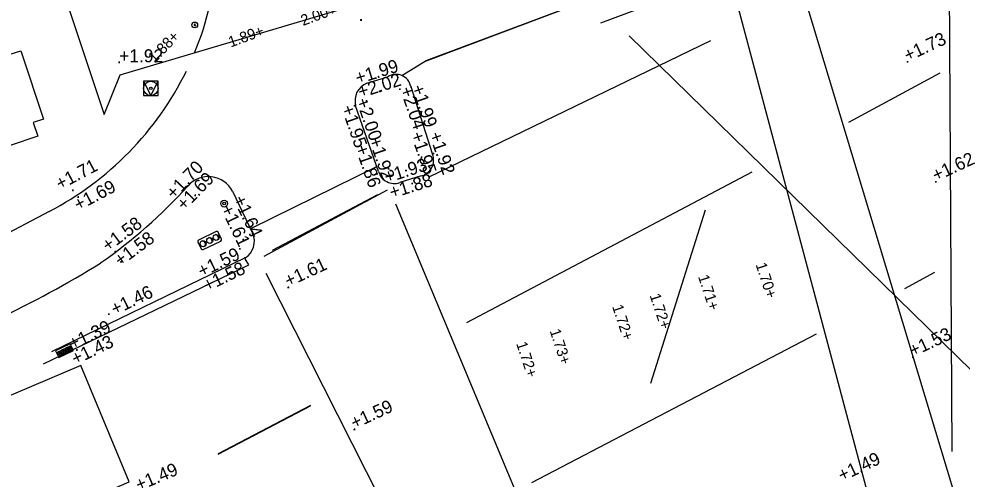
# Model space of a CAD drawing. Extents: x 122462 to 123306, y 485548 to 486417.
# Drawn here: x 122832.96 to 122859.11, y 486058.06 to 486070.8 of the extents above; entities that cross this region are included whole.
import ezdxf

# ---------------------------------------------------------------- set-up
doc = ezdxf.new("R2010")
doc.units = 0
for name, color, linetype in [('B-WE-AL-WERKGRENS-G', 7, 'Continuous'), ('B-WE-IE-MEUBILAIR_WEGMEUBILAIR_PAAL-S', 7, 'Continuous'), ('B-WE-IE-MEUBILAIR_WEGMEUBILAIR_VERKEERSLICHT-S', 7, 'Continuous'), ('B-WE-OG-HOOGTEPUNT-S', 7, 'Continuous'), ('B-WE-RI-HWA_KOLK-S', 7, 'Continuous'), ('B-WE-VH-KANTOPSLUITING_TROTTOIRBAND_130 150-G', 7, 'Continuous'), ('B-WE-VH-KANTOPSLUITING_TROTTOIRBAND_280 300-G', 7, 'Continuous'), ('B-WE-VH-MATERIAALGRENS-G', 7, 'Continuous'), ('B-WE-VH-MATERIAALGRENS_ASFALT-G', 7, 'Continuous'), ('B-WE-VW-MARKERING-G', 7, 'Continuous'), ('B-WE-VW-MARKERING_DWARS_DRIEHOEK_3030-G', 7, 'Continuous'), ('B-WE-VW-MARKERING_DWARS_DRIEHOEK_5050-G', 7, 'Continuous'), ('B-WE-VW-MARKERING_DWARS_OVERSTEEK_BLOKSTREEP50-G', 7, 'Continuous'), ('B-WE-VW-MARKERING_DWARS_OVERSTEEK_KANALISATIESTREEP50_010-G', 7, 'Continuous'), ('B-WE-VW-MARKERING_LANGS_STREEP_11_010-G', 7, 'Continuous'), ('B-WE-VW-MARKERING_LANGS_STREEP_DOORGETROKKEN_020-G', 7, 'Continuous'), ('Bestaand Hoogtemaat vast', 7, 'Continuous'), ('iba7-verkeersbord blauw', 7, 'Continuous'), ('Level 21', 7, 'Continuous'), ('N tekst', 7, 'Continuous')]:
    doc.layers.add(name, color=color, linetype=linetype)

msp = doc.modelspace()

# ---------------------------------------------------------------- linework, layer by layer
at = {"layer": 'B-WE-AL-WERKGRENS-G'}
for points in [[(122857.632, 486078.279), (122830.484, 486160.606), (122900.937, 486183.81), (122887.855, 486222.555), (122665.445, 486149.273), (122678.196, 486110.449), (122807.072, 486152.895), (122835.324, 486068.154)], [(122835.324, 486068.154), (122835.77, 486069.249), (122856.52, 486075.417), (122857.417, 486078.187), (122857.632, 486078.279)]]:
    msp.add_lwpolyline(points, dxfattribs=at)
at = {"layer": 'B-WE-IE-MEUBILAIR_WEGMEUBILAIR_PAAL-S'}
for radius in [0.0938, 0.0375]:
    msp.add_circle((122838.65, 486065.685), radius, dxfattribs=at)
at = {"layer": 'B-WE-IE-MEUBILAIR_WEGMEUBILAIR_VERKEERSLICHT-S'}
for points in [[(122838.432, 486064.912), (122837.942, 486064.676)], [(122838.575, 486064.7), (122838.482, 486064.894)], [(122837.924, 486064.626), (122838.017, 486064.432)], [(122838.067, 486064.414), (122838.558, 486064.65)]]:
    msp.add_lwpolyline(points, dxfattribs=at)
for centre in [(122838.25, 486064.663), (122838.429, 486064.749), (122838.067, 486064.575)]:
    msp.add_circle(centre, 0.0829, dxfattribs=at)
for centre, radius, start, end in [((122838.219, 486064.647), 0.0957, 329.5729, 86.5463), ((122838.399, 486064.733), 0.0957, 329.5729, 86.5463), ((122838.448, 486064.878), 0.0375, 25.6225, 115.6225), ((122838.541, 486064.683), 0.0375, 295.6225, 25.6225), ((122837.958, 486064.643), 0.0375, 115.6225, 205.6225), ((122838.036, 486064.559), 0.0957, 329.5729, 86.5463), ((122838.051, 486064.448), 0.0375, 205.6225, 295.6225)]:
    msp.add_arc(centre, radius, start, end, dxfattribs=at)
at = {"layer": 'B-WE-OG-HOOGTEPUNT-S'}
for p, q in [((122842.423, 486070.768), (122842.463, 486070.768)), ((122842.424, 486070.768), (122842.464, 486070.768)), ((122842.443, 486070.788), (122842.443, 486070.748)), ((122842.444, 486070.788), (122842.444, 486070.748)), ((122837.816, 486070.63), (122837.856, 486070.63)), ((122837.836, 486070.65), (122837.836, 486070.61)), ((122835.721, 486069.597), (122835.761, 486069.597)), ((122835.741, 486069.617), (122835.741, 486069.577)), ((122857.575, 486069.607), (122857.615, 486069.607)), ((122857.595, 486069.627), (122857.595, 486069.587)), ((122842.833, 486069.16), (122842.873, 486069.16)), ((122842.853, 486069.18), (122842.853, 486069.14)), ((122843.815, 486068.91), (122843.855, 486068.91)), ((122843.835, 486068.93), (122843.835, 486068.89)), ((122842.942, 486068.794), (122842.982, 486068.794)), ((122842.962, 486068.814), (122842.962, 486068.774)), ((122843.498, 486068.855), (122843.538, 486068.855)), ((122843.518, 486068.875), (122843.518, 486068.835)), ((122842.241, 486068.398), (122842.281, 486068.398)), ((122842.261, 486068.418), (122842.261, 486068.378)), ((122842.578, 486068.528), (122842.618, 486068.528)), ((122842.598, 486068.548), (122842.598, 486068.508)), ((122844.43, 486067.075), (122844.47, 486067.075)), ((122844.45, 486067.095), (122844.45, 486067.055)), ((122844.102, 486066.967), (122844.142, 486066.967)), ((122844.122, 486066.987), (122844.122, 486066.947)), ((122842.886, 486066.53), (122842.886, 486066.49)), ((122843.186, 486066.654), (122843.226, 486066.654)), ((122843.206, 486066.674), (122843.206, 486066.634)), ((122843.671, 486066.604), (122843.711, 486066.604)), ((122843.691, 486066.624), (122843.691, 486066.584)), ((122842.866, 486066.51), (122842.906, 486066.51)), ((122858.36, 486066.289), (122858.4, 486066.289)), ((122858.38, 486066.309), (122858.38, 486066.269)), ((122834.436, 486066.054), (122834.476, 486066.054)), ((122834.456, 486066.074), (122834.456, 486066.034)), ((122837.622, 486066.178), (122837.662, 486066.178)), ((122837.642, 486066.198), (122837.642, 486066.158)), ((122843.845, 486066.242), (122843.885, 486066.242)), ((122843.865, 486066.262), (122843.865, 486066.222)), ((122834.585, 486065.867), (122834.625, 486065.867)), ((122834.605, 486065.887), (122834.605, 486065.847)), ((122837.825, 486065.914), (122837.865, 486065.914)), ((122837.845, 486065.934), (122837.845, 486065.894)), ((122839.177, 486064.708), (122839.177, 486064.668)), ((122839.342, 486064.826), (122839.382, 486064.826)), ((122839.362, 486064.846), (122839.362, 486064.806)), ((122839.083, 486064.454), (122839.083, 486064.414)), ((122839.157, 486064.688), (122839.197, 486064.688)), ((122835.608, 486064.36), (122835.648, 486064.36)), ((122835.628, 486064.38), (122835.628, 486064.34)), ((122839.063, 486064.434), (122839.103, 486064.434)), ((122839.201, 486064.187), (122839.241, 486064.187)), ((122839.221, 486064.207), (122839.221, 486064.167)), ((122835.772, 486064.073), (122835.812, 486064.073)), ((122835.792, 486064.093), (122835.792, 486064.053)), ((122840.408, 486063.367), (122840.448, 486063.367)), ((122840.428, 486063.387), (122840.428, 486063.347)), ((122835.433, 486062.623), (122835.473, 486062.623)), ((122835.453, 486062.643), (122835.453, 486062.603)), ((122834.243, 486061.622), (122834.206, 486061.605)), ((122834.233, 486061.596), (122834.216, 486061.632)), ((122834.547, 486061.634), (122834.587, 486061.634)), ((122834.567, 486061.654), (122834.567, 486061.614)), ((122857.719, 486061.436), (122857.759, 486061.436)), ((122857.739, 486061.456), (122857.739, 486061.416)), ((122842.239, 486059.436), (122842.279, 486059.436)), ((122842.259, 486059.456), (122842.259, 486059.416))]:
    msp.add_line(p, q, dxfattribs=at)
at = {"layer": 'B-WE-RI-HWA_KOLK-S'}
msp.add_lwpolyline([(122834.383, 486061.802), (122833.978, 486061.606), (122834.066, 486061.426), (122834.471, 486061.622)], close=True, dxfattribs=at)
for points in [[(122834.03, 486061.577), (122834.059, 486061.591), (122834.104, 486061.497), (122834.075, 486061.483), (122834.03, 486061.577)], [(122834.075, 486061.599), (122834.104, 486061.613), (122834.149, 486061.519), (122834.12, 486061.505), (122834.075, 486061.599)], [(122834.12, 486061.621), (122834.149, 486061.635), (122834.194, 486061.541), (122834.165, 486061.527), (122834.12, 486061.621)], [(122834.165, 486061.643), (122834.194, 486061.657), (122834.239, 486061.563), (122834.21, 486061.549), (122834.165, 486061.643)], [(122834.21, 486061.665), (122834.239, 486061.678), (122834.284, 486061.585), (122834.255, 486061.571), (122834.21, 486061.665)], [(122834.255, 486061.686), (122834.284, 486061.7), (122834.329, 486061.606), (122834.3, 486061.593), (122834.255, 486061.686)], [(122834.3, 486061.708), (122834.329, 486061.722), (122834.374, 486061.628), (122834.345, 486061.614), (122834.3, 486061.708)], [(122834.345, 486061.73), (122834.374, 486061.744), (122834.419, 486061.65), (122834.39, 486061.636), (122834.345, 486061.73)]]:
    msp.add_lwpolyline(points, dxfattribs=at)
at = {"layer": 'B-WE-VH-KANTOPSLUITING_TROTTOIRBAND_130 150-G'}
msp.add_lwpolyline([(122833.802, 486065.467), (122831.029, 486064.009)], dxfattribs=at)
for centre, radius, start, end in [((122830.096, 486073.078), 8.377, 337.415, 15.8936), ((122829.77, 486073.216), 8.735, 297.4886, 333.7588)]:
    msp.add_arc(centre, radius, start, end, dxfattribs=at)
at = {"layer": 'B-WE-VH-KANTOPSLUITING_TROTTOIRBAND_280 300-G'}
for points in [[(122842.608, 486069.016), (122843.189, 486069.198)], [(122843.824, 486068.928), (122844.429, 486067.049)], [(122842.929, 486066.575), (122842.295, 486068.394)], [(122844.114, 486066.452), (122843.522, 486066.266)], [(122838.882, 486066.027), (122839.44, 486064.863)], [(122839.232, 486064.184), (122833.867, 486061.583)]]:
    msp.add_lwpolyline(points, dxfattribs=at)
for centre, radius, start, end in [((122843.415, 486068.847), 0.417, 11.2042, 122.8073), ((122842.791, 486068.535), 0.515, 110.7823, 195.8105), ((122844.006, 486066.891), 0.451, 283.819, 20.5141), ((122843.371, 486066.702), 0.461, 195.9658, 289.1242), ((122838.214, 486065.681), 0.752, 27.3846, 139.2872), ((122826.731, 486076.124), 14.77, 305.1106, 317.6366), ((122838.956, 486064.64), 0.533, 301.1945, 24.7884), ((122819.34, 486089.825), 30.285, 295.4595, 301.6383)]:
    msp.add_arc(centre, radius, start, end, dxfattribs=at)
at = {"layer": 'B-WE-VH-MATERIAALGRENS-G'}
for points in [[(122843.58, 486069.23), (122844.248, 486069.643), (122855.498, 486073.858), (122856.812, 486074.283)], [(122839.761, 486064.229), (122843.181, 486066.07)]]:
    msp.add_lwpolyline(points, dxfattribs=at)
at = {"layer": 'B-WE-VH-MATERIAALGRENS_ASFALT-G'}
msp.add_lwpolyline([(122833.641, 486061.248), (122839.33, 486063.994), (122839.232, 486064.155)], dxfattribs=at)
at = {"layer": 'B-WE-VW-MARKERING-G'}
msp.add_lwpolyline([(122830.519, 486055.604), (122836.017, 486057.979), (122834.682, 486061.201), (122829.195, 486058.877)], close=True, dxfattribs=at)
at = {"layer": 'B-WE-VW-MARKERING_DWARS_DRIEHOEK_3030-G'}
msp.add_lwpolyline([(122839.992, 486064.401), (122842.908, 486065.936)], dxfattribs=at)
at = {"layer": 'B-WE-VW-MARKERING_DWARS_DRIEHOEK_5050-G'}
msp.add_lwpolyline([(122849.091, 486070.685), (122856.08, 486073.289)], dxfattribs=at)
at = {"layer": 'B-WE-VW-MARKERING_DWARS_OVERSTEEK_BLOKSTREEP50-G'}
msp.add_lwpolyline([(122844.23, 486069.624), (122855.857, 486074.004)], dxfattribs=at)
at = {"layer": 'B-WE-VW-MARKERING_DWARS_OVERSTEEK_KANALISATIESTREEP50_010-G'}
for points in [[(122858.83, 486058.823), (122858.751, 486073.308)], [(122854.334, 486072.744), (122858.843, 486057.813)], [(122856.588, 486057.306), (122852.604, 486072.253)], [(122849.875, 486070.334), (122860.622, 486059.838)], [(122843.402, 486065.676), (122847.836, 486055.072)], [(122844.976, 486053.554), (122839.812, 486063.746)]]:
    msp.add_lwpolyline(points, dxfattribs=at)
at = {"layer": 'B-WE-VW-MARKERING_LANGS_STREEP_11_010-G'}
for points in [[(122844.337, 486066.426), (122852.141, 486070.196)], [(122858.49, 486069.299), (122855.958, 486067.934)], [(122853.281, 486066.553), (122845.371, 486062.382)], [(122851.987, 486065.5), (122850.464, 486060.705)], [(122857.519, 486063.331), (122858.346, 486063.783)], [(122847.176, 486057.963), (122855.072, 486062.082)], [(122841.046, 486060.093), (122838.483, 486058.761)], [(122838.487, 486058.75), (122841.046, 486060.087)]]:
    msp.add_lwpolyline(points, dxfattribs=at)
at = {"layer": 'B-WE-VW-MARKERING_LANGS_STREEP_DOORGETROKKEN_020-G'}
msp.add_lwpolyline([(122842.87, 486066.704), (122839.4, 486064.995)], dxfattribs=at)
at = {"layer": 'iba7-verkeersbord blauw'}
msp.add_circle((122837.836, 486070.63), 0.08, dxfattribs=at)
at = {"layer": 'Level 21'}
msp.add_lwpolyline([(122832.534, 486070.377), (122832.723, 486069.818), (122833.01, 486069.915), (122833.646, 486068.025), (122833.359, 486067.928), (122833.487, 486067.548), (122832.722, 486067.297)], dxfattribs=at)
at = {"layer": 'N tekst'}
for points in [[(122836.417, 486068.676), (122836.817, 486068.676), (122836.817, 486069.076), (122836.417, 486069.076)], [(122836.417, 486069.076), (122836.617, 486068.676), (122836.817, 486069.076)]]:
    msp.add_lwpolyline(points, close=True, dxfattribs=at)
for radius in [0.2, 0.0342]:
    msp.add_circle((122836.617, 486068.876), radius, dxfattribs=at)

# ---------------------------------------------------------------- texts
at = {"layer": 'B-WE-OG-HOOGTEPUNT-S'}
for s, height, rotation, p in [('2.00+', 0.3, 20.0958, (122840.838, 486070.603)), ('1.89+', 0.3, 20.0958, (122838.83, 486070.005)), ('1.88+', 0.3, 45.875, (122836.725, 486069.559)), ('+1.73', 0.36, 24.9384, (122857.595, 486069.607)), ('+1.99', 0.36, 17.3531, (122842.352, 486068.984)), ('+2.02', 0.36, 17.3531, (122842.425, 486068.6)), ('+2.04', 0.36, 289, (122843.518, 486068.855)), ('+1.99', 0.36, 289, (122843.835, 486068.91)), ('+1.95', 0.36, 289, (122841.892, 486068.344)), ('+2.00', 0.36, 289, (122842.302, 486068.543)), ('+1.95', 0.36, 289, (122843.815, 486067.607)), ('+1.92', 0.36, 289, (122844.326, 486067.604)), ('+1.92', 0.36, 289, (122842.654, 486067.458)), ('+1.86', 0.36, 289, (122842.275, 486067.245)), ('+1.62', 0.36, 24.9384, (122858.38, 486066.289)), ('+1.71', 0.36, 27.7475, (122834.099, 486066.054)), ('+1.70', 0.36, 46.3094, (122837.262, 486065.782)), ('+1.93', 0.36, 17.457, (122843.153, 486066.246)), ('+1.69', 0.36, 45.7711, (122837.547, 486065.47)), ('+1.69', 0.36, 27.7475, (122834.605, 486065.475)), ('+1.88', 0.36, 17.457, (122843.297, 486065.819)), ('+1.64', 0.36, 295.6225, (122838.89, 486065.813)), ('+1.61', 0.36, 295.6225, (122838.543, 486065.554)), ('+1.58', 0.36, 36.45, (122835.429, 486064.337)), ('+1.58', 0.36, 36.45, (122835.773, 486063.931)), ('+1.59', 0.36, 25.8572, (122838.028, 486063.635)), ('+1.58', 0.36, 25.8572, (122838.176, 486063.239)), ('+1.61', 0.36, 24.9384, (122840.428, 486063.367)), ('+1.46', 0.36, 25.8572, (122835.618, 486062.585)), ('+1.39', 0.36, 25.8572, (122834.45, 486061.622)), ('+1.53', 0.36, 24.9384, (122857.739, 486061.436)), ('+1.43', 0.36, 25.8572, (122834.524, 486061.21)), ('+1.59', 0.36, 24.9384, (122842.259, 486059.436)), ('+1.49', 0.36, 24.9384, (122855.772, 486057.984)), ('+1.49', 0.36, 22.9605, (122836.283, 486057.719))]:
    msp.add_text(s, height=height, rotation=rotation, dxfattribs=at).set_placement(p)
msp.add_text('+1.92', height=0.36, dxfattribs=at).set_placement((122835.741, 486069.597))
at = {"layer": 'Bestaand Hoogtemaat vast'}
for s, p in [('1.70+', (122853.379, 486063.999)), ('1.71+', (122851.784, 486063.665)), ('1.72+', (122850.442, 486063.144)), ('1.72+', (122849.402, 486062.837)), ('1.73+', (122847.67, 486062.165)), ('1.72+', (122846.742, 486061.809))]:
    msp.add_text(s, height=0.3, rotation=288.3234, dxfattribs=at).set_placement(p)
at = {"layer": 'iba7-verkeersbord blauw'}
msp.add_text('G', height=0.08, dxfattribs=at).set_placement((122837.801, 486070.593))

doc.saveas('drawing.dxf')
